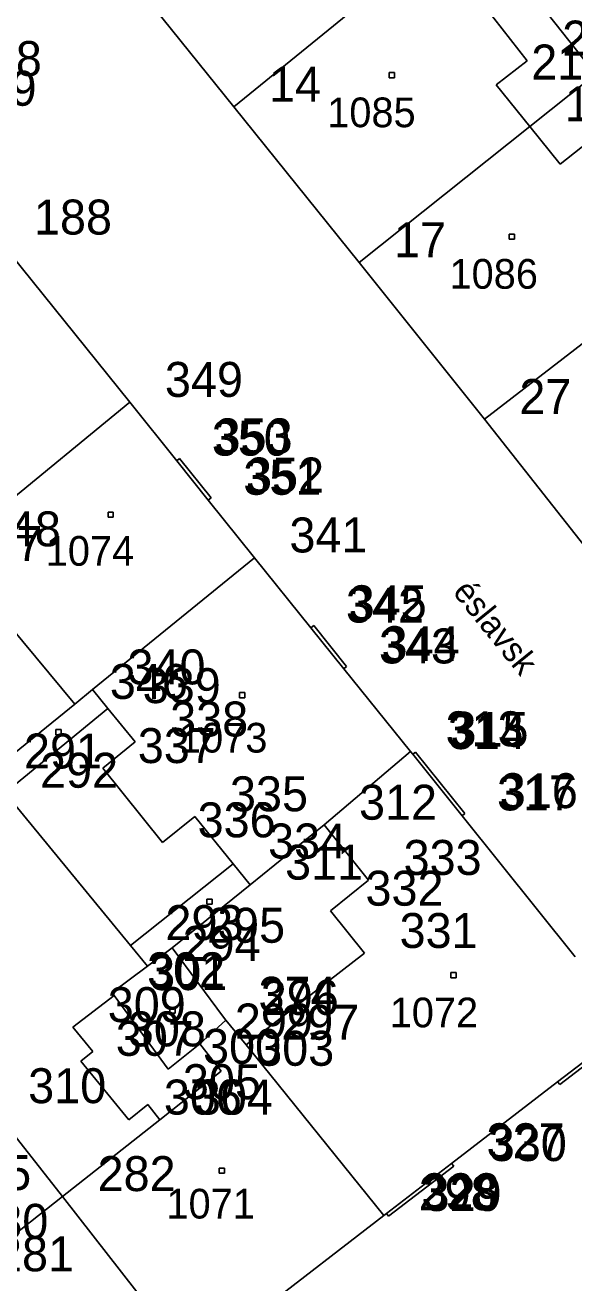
# Model space of a CAD drawing. Extents: x -822293 to -820259, y -1071573 to -1068794.
# Drawn here: x -821609.4 to -821578, y -1070422.9 to -1070350.9 of the extents above; entities that cross this region are included whole.
import ezdxf

# ---------------------------------------------------------------- set-up
doc = ezdxf.new("R2010")
doc.units = 0
for name, color, linetype in [('Vrstva 11', 7, 'Continuous'), ('Vrstva 15', 7, 'Continuous'), ('Vrstva 2', 7, 'Continuous'), ('Vrstva 3', 7, 'Continuous'), ('Vrstva 6', 7, 'Continuous'), ('Vrstva 8', 7, 'Continuous'), ('Vrstva 9', 7, 'Continuous')]:
    doc.layers.add(name, color=color, linetype=linetype)

# ---------------------------------------------------------------- blocks, each defined once
blk = doc.blocks.new('Z402')
at = {"layer": 'Vrstva 2'}
for p, q in [((-10, 10), (20, 10)), ((-10, -20), (-10, 10)), ((20, 10), (20, -20)), ((20, -20), (-10, -20))]:
    blk.add_line(p, q, dxfattribs=at)

msp = doc.modelspace()

# ---------------------------------------------------------------- linework, layer by layer
at = {"layer": 'Vrstva 2'}
for p, q in [((-821597.47, -1070355.58), (-821605.72, -1070345.34)), ((-821576.8, -1070353.71), (-821583.07, -1070345.72)), ((-821587.7, -1070347.61), (-821597.47, -1070355.58)), ((-821580.55, -1070356.7), (-821576.8, -1070353.71)), ((-821597.47, -1070355.58), (-821590.32, -1070364.48)), ((-821590.32, -1070364.48), (-821580.55, -1070356.7)), ((-821610.91, -1070363.18), (-821603.42, -1070372.47)), ((-821590.32, -1070364.48), (-821583.15, -1070373.45)), ((-821583.15, -1070373.45), (-821573.24, -1070365.8)), ((-821603.42, -1070372.47), (-821613.83, -1070381.02)), ((-821603.42, -1070372.47), (-821600.74, -1070375.83)), ((-821583.15, -1070373.45), (-821576.06, -1070382.45)), ((-821600.74, -1070375.83), (-821598.94, -1070378.07)), ((-821598.94, -1070378.07), (-821596.3, -1070381.37)), ((-821596.3, -1070381.37), (-821605.56, -1070388.92)), ((-821596.3, -1070381.37), (-821593.07, -1070385.38)), ((-821593.07, -1070385.38), (-821591.18, -1070387.72)), ((-821591.18, -1070387.72), (-821587.37, -1070392.46)), ((-821605.56, -1070388.92), (-821606.57, -1070389.75)), ((-821606.57, -1070389.75), (-821611.48, -1070393.73)), ((-821587.37, -1070392.46), (-821592.32, -1070396.66)), ((-821587.37, -1070392.46), (-821587.24, -1070392.62)), ((-821587.24, -1070392.62), (-821584.43, -1070396.13)), ((-821603.39, -1070403.55), (-821610.56, -1070394.83)), ((-821584.43, -1070396.13), (-821577.96, -1070404.2)), ((-821592.32, -1070396.66), (-821596.55, -1070400.09)), ((-821596.55, -1070400.09), (-821601.01, -1070403.7)), ((-821602.41, -1070404.74), (-821603.39, -1070403.55)), ((-821601.01, -1070403.7), (-821602.41, -1070404.74)), ((-821598.07, -1070407.65), (-821601.01, -1070403.7)), ((-821597.94, -1070407.83), (-821598.07, -1070407.65)), ((-821596.77, -1070409.25), (-821597.94, -1070407.83)), ((-821575.19, -1070408.46), (-821578.96, -1070411.36)), ((-821588.91, -1070419.01), (-821596.77, -1070409.25)), ((-821578.96, -1070411.36), (-821585.03, -1070416.03)), ((-821607.27, -1070417.91), (-821611.24, -1070412.88)), ((-821585.03, -1070416.03), (-821588.75, -1070418.89)), ((-821599.84, -1070427.44), (-821607.27, -1070417.91)), ((-821588.91, -1070419.01), (-821599.84, -1070427.44)), ((-821588.75, -1070418.89), (-821588.91, -1070419.01))]:
    msp.add_line(p, q, dxfattribs=at)
at = {"layer": 'Vrstva 3'}
for p, q in [((-821583.96, -1070348.75), (-821580.7, -1070352.94)), ((-821580.7, -1070352.94), (-821582.47, -1070354.31)), ((-821582.47, -1070354.31), (-821580.55, -1070356.7)), ((-821580.55, -1070356.7), (-821578.82, -1070358.85)), ((-821578.82, -1070358.85), (-821576.81, -1070357.28)), ((-821600.58, -1070375.7), (-821600.74, -1070375.83)), ((-821598.78, -1070377.94), (-821600.58, -1070375.7)), ((-821598.94, -1070378.07), (-821598.78, -1070377.94)), ((-821613.83, -1070381.02), (-821606.57, -1070389.75)), ((-821593.07, -1070385.38), (-821592.91, -1070385.25)), ((-821592.91, -1070385.25), (-821591.03, -1070387.59)), ((-821591.03, -1070387.59), (-821591.18, -1070387.72)), ((-821605.56, -1070388.92), (-821604.69, -1070389.99)), ((-821604.69, -1070389.99), (-821610.56, -1070394.83)), ((-821604.69, -1070389.99), (-821603.12, -1070391.9)), ((-821603.12, -1070391.9), (-821604.97, -1070393.42)), ((-821587.24, -1070392.62), (-821587.09, -1070392.49)), ((-821587.09, -1070392.49), (-821584.27, -1070396)), ((-821604.97, -1070393.42), (-821601.55, -1070397.67)), ((-821601.55, -1070397.67), (-821599.7, -1070396.18)), ((-821599.7, -1070396.18), (-821597.52, -1070398.88)), ((-821584.27, -1070396), (-821584.43, -1070396.13)), ((-821592.32, -1070396.66), (-821589.77, -1070399.82)), ((-821597.52, -1070398.88), (-821603.39, -1070403.55)), ((-821597.52, -1070398.88), (-821596.55, -1070400.09)), ((-821589.77, -1070399.82), (-821591.95, -1070401.58)), ((-821591.95, -1070401.58), (-821590, -1070404)), ((-821590, -1070404), (-821596.77, -1070409.25)), ((-821604.44, -1070406.25), (-821602.41, -1070404.74)), ((-821606.69, -1070408.24), (-821604.32, -1070406.41)), ((-821604.32, -1070406.41), (-821604.44, -1070406.25)), ((-821601.24, -1070410.63), (-821604.32, -1070406.41)), ((-821599.42, -1070409.18), (-821597.94, -1070407.83)), ((-821605.54, -1070409.63), (-821606.69, -1070408.24)), ((-821575.06, -1070408.61), (-821578.84, -1070411.52)), ((-821599.42, -1070409.18), (-821601.24, -1070410.63)), ((-821598.2, -1070410.74), (-821599.42, -1070409.18)), ((-821606.23, -1070410.17), (-821605.54, -1070409.63)), ((-821603.48, -1070413.53), (-821606.23, -1070410.17)), ((-821601.71, -1070413.53), (-821598.2, -1070410.74)), ((-821578.84, -1070411.52), (-821578.96, -1070411.36)), ((-821602.39, -1070412.65), (-821603.48, -1070413.53)), ((-821601.71, -1070413.53), (-821602.39, -1070412.65)), ((-821607.27, -1070417.91), (-821601.71, -1070413.53)), ((-821584.9, -1070416.19), (-821588.63, -1070419.05)), ((-821585.03, -1070416.03), (-821584.9, -1070416.19)), ((-821607.27, -1070417.91), (-821613.08, -1070422.5)), ((-821588.63, -1070419.05), (-821588.75, -1070418.89))]:
    msp.add_line(p, q, dxfattribs=at)
at = {"layer": 'Vrstva 8'}
for p, q in [((-821580.7, -1070352.94), (-821580.7, -1070352.94)), ((-821582.47, -1070354.31), (-821582.47, -1070354.31)), ((-821597.47, -1070355.58), (-821597.47, -1070355.58)), ((-821580.55, -1070356.7), (-821580.55, -1070356.7)), ((-821578.82, -1070358.85), (-821578.82, -1070358.85)), ((-821590.32, -1070364.48), (-821590.32, -1070364.48)), ((-821603.42, -1070372.47), (-821603.42, -1070372.47)), ((-821583.15, -1070373.45), (-821583.15, -1070373.45)), ((-821600.74, -1070375.83), (-821600.74, -1070375.83)), ((-821600.58, -1070375.7), (-821600.58, -1070375.7)), ((-821598.94, -1070378.07), (-821598.94, -1070378.07)), ((-821598.78, -1070377.94), (-821598.78, -1070377.94)), ((-821596.3, -1070381.37), (-821596.3, -1070381.37)), ((-821593.07, -1070385.38), (-821593.07, -1070385.38)), ((-821592.91, -1070385.25), (-821592.91, -1070385.25)), ((-821591.18, -1070387.72), (-821591.18, -1070387.72)), ((-821591.03, -1070387.59), (-821591.03, -1070387.59)), ((-821605.56, -1070388.92), (-821605.56, -1070388.92)), ((-821606.57, -1070389.75), (-821606.57, -1070389.75)), ((-821604.69, -1070389.99), (-821604.69, -1070389.99)), ((-821603.12, -1070391.9), (-821603.12, -1070391.9)), ((-821587.37, -1070392.46), (-821587.37, -1070392.46)), ((-821587.24, -1070392.62), (-821587.24, -1070392.62)), ((-821587.09, -1070392.49), (-821587.09, -1070392.49)), ((-821604.97, -1070393.42), (-821604.97, -1070393.42)), ((-821599.7, -1070396.18), (-821599.7, -1070396.18)), ((-821584.43, -1070396.13), (-821584.43, -1070396.13)), ((-821584.27, -1070396), (-821584.27, -1070396)), ((-821592.32, -1070396.66), (-821592.32, -1070396.66)), ((-821601.55, -1070397.67), (-821601.55, -1070397.67)), ((-821597.52, -1070398.88), (-821597.52, -1070398.88)), ((-821589.77, -1070399.82), (-821589.77, -1070399.82)), ((-821596.55, -1070400.09), (-821596.55, -1070400.09)), ((-821591.95, -1070401.58), (-821591.95, -1070401.58)), ((-821603.39, -1070403.55), (-821603.39, -1070403.55)), ((-821601.01, -1070403.7), (-821601.01, -1070403.7)), ((-821590, -1070404), (-821590, -1070404)), ((-821602.41, -1070404.74), (-821602.41, -1070404.74)), ((-821604.44, -1070406.25), (-821604.44, -1070406.25)), ((-821604.32, -1070406.41), (-821604.32, -1070406.41)), ((-821598.07, -1070407.65), (-821598.07, -1070407.65)), ((-821597.94, -1070407.83), (-821597.94, -1070407.83)), ((-821606.69, -1070408.24), (-821606.69, -1070408.24)), ((-821599.42, -1070409.18), (-821599.42, -1070409.18)), ((-821596.77, -1070409.25), (-821596.77, -1070409.25)), ((-821605.54, -1070409.63), (-821605.54, -1070409.63)), ((-821606.23, -1070410.17), (-821606.23, -1070410.17)), ((-821601.24, -1070410.63), (-821601.24, -1070410.63)), ((-821598.2, -1070410.74), (-821598.2, -1070410.74)), ((-821578.96, -1070411.36), (-821578.96, -1070411.36)), ((-821578.84, -1070411.52), (-821578.84, -1070411.52)), ((-821602.39, -1070412.65), (-821602.39, -1070412.65)), ((-821603.48, -1070413.53), (-821603.48, -1070413.53)), ((-821601.71, -1070413.53), (-821601.71, -1070413.53)), ((-821585.03, -1070416.03), (-821585.03, -1070416.03)), ((-821584.9, -1070416.19), (-821584.9, -1070416.19)), ((-821607.27, -1070417.91), (-821607.27, -1070417.91)), ((-821588.91, -1070419.01), (-821588.91, -1070419.01)), ((-821588.75, -1070418.89), (-821588.75, -1070418.89)), ((-821588.63, -1070419.05), (-821588.63, -1070419.05))]:
    msp.add_line(p, q, dxfattribs=at)

# ---------------------------------------------------------------- block references
at = {"layer": 'Vrstva 11', "xscale": 0.01, "yscale": 0.01}
for p in [(-821588.5, -1070353.71), (-821581.63, -1070362.95), (-821604.57, -1070378.86), (-821597.05, -1070389.18), (-821607.56, -1070391.3), (-821598.92, -1070401), (-821584.97, -1070405.21), (-821601.04, -1070407.23), (-821598.21, -1070416.39)]:
    msp.add_blockref('Z402', p, dxfattribs=at)

# ---------------------------------------------------------------- texts
at = {"layer": 'Vrstva 15'}
msp.add_text('éslavsk\xa0', height=1.4, rotation=309, dxfattribs=at).set_placement((-821585.012, -1070383.348))
at = {"layer": 'Vrstva 6'}
for s, p in [('1085', (-821592.138, -1070356.74)), ('1086', (-821585.146, -1070365.98)), ('1074', (-821608.236, -1070381.83)), ('1073', (-821600.616, -1070392.52)), ('1072', (-821588.566, -1070408.24)), ('1071', (-821601.333, -1070419.18))]:
    msp.add_text(s, height=1.7, dxfattribs=at).set_placement(p)
at = {"layer": 'Vrstva 9'}
for s, p in [('20', (-821578.7, -1070352.64)), ('528', (-821612.92, -1070353.81)), ('21', (-821580.47, -1070354.01)), ('14', (-821595.47, -1070355.28)), ('2259', (-821614.71, -1070355.51)), ('16', (-821578.55, -1070356.4)), ('188', (-821608.91, -1070362.88)), ('17', (-821588.32, -1070364.18)), ('349', (-821601.42, -1070372.17)), ('27', (-821581.15, -1070373.15)), ('353', (-821598.58, -1070375.4)), ('350', (-821598.74, -1070375.53)), ('352', (-821596.78, -1070377.64)), ('351', (-821596.94, -1070377.77)), ('348', (-821611.83, -1070380.72)), ('341', (-821594.3, -1070381.07)), ('347', (-821612.89, -1070381.56)), ('342', (-821591.07, -1070385.08)), ('345', (-821590.91, -1070384.95)), ('343', (-821589.18, -1070387.42)), ('344', (-821589.03, -1070387.29)), ('340', (-821603.56, -1070388.62)), ('346', (-821604.57, -1070389.45)), ('339', (-821602.69, -1070389.69)), ('338', (-821601.12, -1070391.6)), ('313', (-821585.37, -1070392.16)), ('314', (-821585.24, -1070392.32)), ('315', (-821585.09, -1070392.19)), ('291', (-821609.48, -1070393.43)), ('337', (-821602.97, -1070393.12)), ('292', (-821608.56, -1070394.53)), ('335', (-821597.7, -1070395.88)), ('317', (-821582.43, -1070395.83)), ('316', (-821582.27, -1070395.7)), ('312', (-821590.32, -1070396.36)), ('336', (-821599.55, -1070397.37)), ('334', (-821595.52, -1070398.58)), ('311', (-821594.55, -1070399.79)), ('333', (-821587.77, -1070399.52)), ('332', (-821589.95, -1070401.28)), ('293', (-821601.39, -1070403.25)), ('295', (-821599.01, -1070403.4)), ('331', (-821588, -1070403.7)), ('294', (-821600.41, -1070404.44)), ('302', (-821602.44, -1070405.95)), ('301', (-821602.32, -1070406.11)), ('374', (-821596.07, -1070407.35)), ('296', (-821595.94, -1070407.53)), ('309', (-821604.69, -1070407.94)), ('299', (-821597.42, -1070408.88)), ('297', (-821594.77, -1070408.95)), ('307', (-821604.23, -1070409.87)), ('308', (-821603.54, -1070409.33)), ('300', (-821599.24, -1070410.33)), ('303', (-821596.2, -1070410.44)), ('310', (-821609.24, -1070412.58)), ('305', (-821600.39, -1070412.35)), ('306', (-821601.48, -1070413.23)), ('304', (-821599.71, -1070413.23)), ('327', (-821583.03, -1070415.73)), ('330', (-821582.9, -1070415.89)), ('275', (-821613.53, -1070417.55)), ('282', (-821605.27, -1070417.61)), ('328', (-821586.75, -1070418.59)), ('298', (-821586.91, -1070418.71)), ('329', (-821586.63, -1070418.75)), ('280', (-821612.55, -1070420.34)), ('281', (-821611.08, -1070422.2))]:
    msp.add_text(s, height=2, dxfattribs=at).set_placement(p)

doc.saveas('drawing.dxf')
